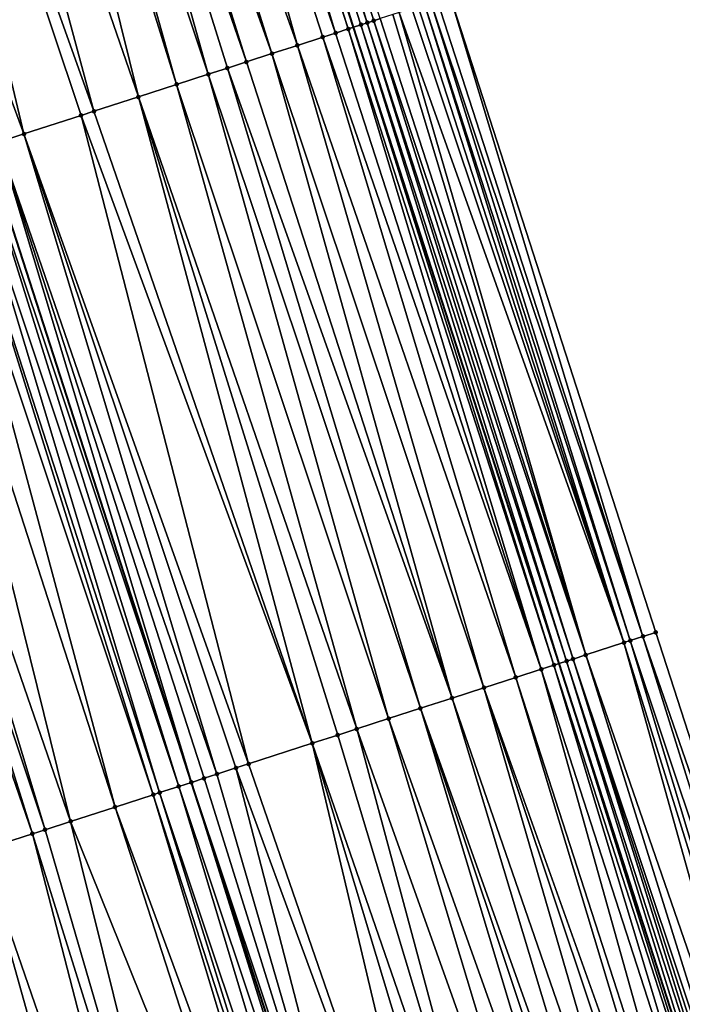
# Model space of a CAD drawing. Header units: feet. Extents: x 2004186 to 2014793, y 836912 to 864902.
# Tile 826 of 974: x 2004663 to 2004683, y 858615 to 858644. Entities that reach past the tile are written whole.
import ezdxf

# ---------------------------------------------------------------- set-up
doc = ezdxf.new("R2010")
doc.units = ezdxf.units.FT
doc.header["$LTSCALE"] = 100
doc.header["$MEASUREMENT"] = 0
for name, color, linetype, lineweight in [('EP_Travel Lane', 5, 'Continuous', 40), ('GPL_Skip Line', 2, 'Continuous', 40), ('Road Shots', 4, 'Continuous', 200), ('Road X-Section', 30, 'Continuous', 13)]:
    doc.layers.add(name, color=color, linetype=linetype, lineweight=lineweight)
doc.layers.add('I-77 SB_MM21-27-Surface-Border', color=7, linetype='Continuous')
doc.layers.add('I-77 SB_MM21-27-Surface-TIN', color=7, linetype='Continuous')

msp = doc.modelspace()

# ---------------------------------------------------------------- linework, layer by layer
at = {"layer": 'EP_Travel Lane'}
msp.add_polyline3d([(2004709.61771611, 858529.906138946, 453.9623807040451), (2004703.471648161, 858548.9372672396, 453.7572828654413), (2004697.325488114, 858567.9686807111, 453.5816978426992), (2004691.179382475, 858586.9999257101, 453.3886868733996), (2004685.033347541, 858606.030951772, 453.1730164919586), (2004678.887321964, 858625.0619488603, 452.954324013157), (2004672.739159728, 858644.0960422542, 452.7560016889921), (2004666.564572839, 858663.1181943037, 452.575067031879), (2004660.390050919, 858682.140146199, 452.3727517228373), (2004654.215562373, 858701.1619952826, 452.1594480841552), (2004648.040919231, 858720.184320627, 451.9970064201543), (2004641.866332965, 858739.2064707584, 451.8158617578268), (2004635.69182761, 858758.228371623, 451.6081030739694), (2004629.517263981, 858777.2504520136, 451.4194967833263), (2004623.342828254, 858796.2721383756, 451.1888358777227), (2004617.196456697, 858815.3040209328, 451.0106820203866), (2004611.05073845, 858834.3353177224, 450.809887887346), (2004604.904946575, 858853.3668425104, 450.6313868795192)], dxfattribs=at)
at = {"layer": 'GPL_Skip Line'}
msp.add_polyline3d([(2004698.653611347, 858526.3630178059, 454.1734319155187), (2004692.500391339, 858545.3919193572, 453.9763916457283), (2004686.347115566, 858564.4209933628, 453.7972067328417), (2004680.193896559, 858583.4498918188, 453.5998459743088), (2004674.040709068, 858602.47869281, 453.3923940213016), (2004667.887527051, 858621.5074768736, 453.1831894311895), (2004661.734111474, 858640.5363083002, 452.9855262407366), (2004655.575425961, 858659.563413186, 452.7858262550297), (2004649.416711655, 858678.5906070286, 452.595621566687), (2004643.25799972, 858697.6177935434, 452.4046346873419), (2004637.09926841, 858716.6450399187, 452.2200373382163), (2004630.94057194, 858735.672178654, 452.0239504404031), (2004624.781926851, 858754.6991586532, 451.8109200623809), (2004618.623234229, 858773.726285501, 451.613564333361), (2004612.464550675, 858792.7533843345, 451.4132183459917), (2004606.304704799, 858811.7800683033, 451.2086817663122), (2004600.144751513, 858830.8070277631, 451.0318982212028), (2004593.984853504, 858849.8338164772, 450.8384232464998)], dxfattribs=at)
at = {"layer": 'I-77 SB_MM21-27-Surface-Border', "color": 3, "linetype": 'ByBlock', "lineweight": -2}
msp.add_polyline3d([(2004607.305443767, 858854.142167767, 450.4692363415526), (2004612.704133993, 858834.8692839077, 450.6932272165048), (2004618.864052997, 858815.8424303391, 450.880374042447), (2004625.02409527, 858796.815138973, 451.0737429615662), (2004631.75367445, 858777.9726429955, 451.256265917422), (2004638.293041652, 858759.0683452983, 451.4162005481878), (2004644.832429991, 858740.1639822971, 451.5691456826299), (2004650.991186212, 858721.1366589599, 451.7455215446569), (2004657.149925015, 858702.1093894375, 451.9276471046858), (2004663.308614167, 858683.0822733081, 452.1261611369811), (2004669.657585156, 858664.1167430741, 452.3242309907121), (2004675.625982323, 858645.0280724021, 452.5264942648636), (2004681.780788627, 858625.9949378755, 452.7061495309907), (2004687.933923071, 858606.9663009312, 452.9306012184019), (2004693.706398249, 858587.8147877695, 453.1751260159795), (2004699.669277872, 858568.7244813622, 453.3856539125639), (2004705.441837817, 858549.5727060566, 453.6030630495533), (2004711.785404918, 858530.6051886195, 453.7844621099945)], dxfattribs=at)
at = {"layer": 'I-77 SB_MM21-27-Surface-TIN', "color": 128, "linetype": 'ByBlock', "lineweight": -2}
for points in [[(2004667.373648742, 858663.3794250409, 452.5122061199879), (2004666.80269042, 858663.1950158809, 452.5506978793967), (2004673.15171505, 858644.2293199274, 452.731067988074)], [(2004667.373648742, 858663.3794250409, 452.5122061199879), (2004673.342039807, 858644.2907732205, 452.7164838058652), (2004673.532374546, 858644.352195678, 452.6986082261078)], [(2004667.373648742, 858663.3794250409, 452.5122061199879), (2004673.15171505, 858644.2293199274, 452.731067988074), (2004673.342039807, 858644.2907732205, 452.7164838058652)], [(2004666.422011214, 858663.0722010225, 452.5896569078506), (2004665.660790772, 858662.8261450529, 452.6220766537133), (2004672.200149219, 858643.921874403, 452.7848760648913)], [(2004666.422011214, 858663.0722010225, 452.5896569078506), (2004672.580762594, 858644.044892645, 452.7676258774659), (2004666.564572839, 858663.1181943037, 452.575067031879)], [(2004666.422011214, 858663.0722010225, 452.5896569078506), (2004672.200149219, 858643.921874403, 452.7848760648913), (2004672.580762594, 858644.044892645, 452.7676258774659)], [(2004666.80269042, 858663.1950158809, 452.5506978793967), (2004666.564572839, 858663.1181943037, 452.575067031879), (2004672.739159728, 858644.0960422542, 452.7560016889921)], [(2004672.580762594, 858644.044892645, 452.7676258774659), (2004672.739159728, 858644.0960422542, 452.7560016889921), (2004666.564572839, 858663.1181943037, 452.575067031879)], [(2004666.80269042, 858663.1950158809, 452.5506978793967), (2004672.739159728, 858644.0960422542, 452.7560016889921), (2004672.961408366, 858644.1678107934, 452.739691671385)], [(2004666.80269042, 858663.1950158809, 452.5506978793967), (2004672.961408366, 858644.1678107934, 452.739691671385), (2004673.15171505, 858644.2293199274, 452.731067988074)], [(2004665.660790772, 858662.8261450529, 452.6220766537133), (2004664.328724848, 858662.3953313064, 452.655776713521), (2004671.058370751, 858643.5526291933, 452.8162943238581)], [(2004665.660790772, 858662.8261450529, 452.6220766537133), (2004671.819549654, 858643.7988134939, 452.7975719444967), (2004672.200149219, 858643.921874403, 452.7848760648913)], [(2004665.660790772, 858662.8261450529, 452.6220766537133), (2004671.058370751, 858643.5526291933, 452.8162943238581), (2004671.819549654, 858643.7988134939, 452.7975719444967)], [(2004664.328724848, 858662.3953313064, 452.655776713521), (2004663.567560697, 858662.1491014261, 452.6696331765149), (2004670.297194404, 858643.3064369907, 452.834173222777)], [(2004664.328724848, 858662.3953313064, 452.655776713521), (2004670.297194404, 858643.3064369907, 452.834173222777), (2004671.058370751, 858643.5526291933, 452.8162943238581)], [(2004663.567560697, 858662.1491014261, 452.6696331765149), (2004662.99667756, 858661.9644599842, 452.6833311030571), (2004669.536028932, 858643.0602111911, 452.8484660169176)], [(2004663.567560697, 858662.1491014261, 452.6696331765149), (2004669.536028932, 858643.0602111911, 452.8484660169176), (2004670.297194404, 858643.3064369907, 452.834173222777)], [(2004662.99667756, 858661.9644599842, 452.6833311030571), (2004662.045225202, 858661.6566638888, 452.6997182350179), (2004668.394257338, 858642.6909447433, 452.8776173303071)], [(2004662.99667756, 858661.9644599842, 452.6833311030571), (2004668.965135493, 858642.8756015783, 452.8655619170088), (2004669.536028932, 858643.0602111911, 452.8484660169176)], [(2004662.99667756, 858661.9644599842, 452.6833311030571), (2004668.394257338, 858642.6909447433, 452.8776173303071), (2004668.965135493, 858642.8756015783, 452.8655619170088)], [(2004661.474362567, 858661.4719591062, 452.7066551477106), (2004659.761761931, 858660.9178840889, 452.7316640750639), (2004666.301083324, 858642.0137279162, 452.9066883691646)], [(2004662.045225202, 858661.6566638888, 452.6997182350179), (2004661.474362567, 858661.4719591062, 452.7066551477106), (2004667.44282548, 858642.3830853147, 452.8872451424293)], [(2004661.474362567, 858661.4719591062, 452.7066551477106), (2004666.301083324, 858642.0137279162, 452.9066883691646), (2004667.44282548, 858642.3830853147, 452.8872451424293)], [(2004662.045225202, 858661.6566638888, 452.6997182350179), (2004667.44282548, 858642.3830853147, 452.8872451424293), (2004668.394257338, 858642.6909447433, 452.8776173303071)], [(2004659.761761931, 858660.9178840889, 452.7316640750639), (2004658.239463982, 858660.4253305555, 452.7493676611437), (2004664.969074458, 858641.5827378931, 452.9215738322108)], [(2004659.761761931, 858660.9178840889, 452.7316640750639), (2004664.969074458, 858641.5827378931, 452.9215738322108), (2004666.301083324, 858642.0137279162, 452.9066883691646)], [(2004658.239463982, 858660.4253305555, 452.7493676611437), (2004655.95599624, 858659.68656457, 452.7827880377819), (2004662.875853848, 858640.9056650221, 452.9660107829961)], [(2004658.239463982, 858660.4253305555, 452.7493676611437), (2004664.588487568, 858641.4596378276, 452.9300901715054), (2004664.969074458, 858641.5827378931, 452.9215738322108)], [(2004658.239463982, 858660.4253305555, 452.7493676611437), (2004662.875853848, 858640.9056650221, 452.9660107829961), (2004664.588487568, 858641.4596378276, 452.9300901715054)], [(2004655.95599624, 858659.68656457, 452.7827880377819), (2004662.114694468, 858640.6594204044, 452.9782949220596), (2004662.875853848, 858640.9056650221, 452.9660107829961)], [(2004675.625982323, 858645.0280724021, 452.5264942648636), (2004675.245316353, 858644.9052166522, 452.5610888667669), (2004681.400093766, 858625.872171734, 452.7376482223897)], [(2004675.625982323, 858645.0280724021, 452.5264942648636), (2004681.400093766, 858625.872171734, 452.7376482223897), (2004681.780788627, 858625.9949378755, 452.7061495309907)], [(2004674.674394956, 858644.7206934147, 452.5874045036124), (2004674.484070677, 858644.6592386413, 452.6018306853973), (2004680.829072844, 858625.6879564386, 452.7780541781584)], [(2004674.864706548, 858644.7821873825, 452.5771619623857), (2004674.674394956, 858644.7206934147, 452.5874045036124), (2004680.829072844, 858625.6879564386, 452.7780541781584)], [(2004675.055002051, 858644.8437310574, 452.5722251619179), (2004674.864706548, 858644.7821873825, 452.5771619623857), (2004681.019422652, 858625.7493321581, 452.7615437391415)], [(2004674.864706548, 858644.7821873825, 452.5771619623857), (2004680.829072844, 858625.6879564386, 452.7780541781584), (2004681.019422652, 858625.7493321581, 452.7615437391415)], [(2004675.245316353, 858644.9052166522, 452.5610888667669), (2004675.055002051, 858644.8437310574, 452.5722251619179), (2004681.400093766, 858625.872171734, 452.7376482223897)], [(2004675.055002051, 858644.8437310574, 452.5722251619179), (2004681.019422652, 858625.7493321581, 452.7615437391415), (2004681.400093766, 858625.872171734, 452.7376482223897)], [(2004673.913071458, 858644.4749558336, 452.6538098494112), (2004673.532374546, 858644.352195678, 452.6986082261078), (2004679.686924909, 858625.3198539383, 452.8928356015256)], [(2004674.103412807, 858644.536357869, 452.6337544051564), (2004673.913071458, 858644.4749558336, 452.6538098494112), (2004679.686924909, 858625.3198539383, 452.8928356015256)], [(2004674.484070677, 858644.6592386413, 452.6018306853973), (2004674.103412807, 858644.536357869, 452.6337544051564), (2004680.829072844, 858625.6879564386, 452.7780541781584)], [(2004674.103412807, 858644.536357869, 452.6337544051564), (2004679.686924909, 858625.3198539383, 452.8928356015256), (2004680.829072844, 858625.6879564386, 452.7780541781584)], [(2004672.580762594, 858644.044892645, 452.7676258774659), (2004678.735213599, 858625.0128586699, 452.963308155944), (2004672.739159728, 858644.0960422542, 452.7560016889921)], [(2004672.961408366, 858644.1678107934, 452.739691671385), (2004672.739159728, 858644.0960422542, 452.7560016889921), (2004678.887321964, 858625.0619488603, 452.954324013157)], [(2004678.735213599, 858625.0128586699, 452.963308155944), (2004678.887321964, 858625.0619488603, 452.954324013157), (2004672.739159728, 858644.0960422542, 452.7560016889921)], [(2004673.15171505, 858644.2293199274, 452.731067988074), (2004672.961408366, 858644.1678107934, 452.739691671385), (2004679.115880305, 858625.1357118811, 452.9408244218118)], [(2004672.961408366, 858644.1678107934, 452.739691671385), (2004678.887321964, 858625.0619488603, 452.954324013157), (2004679.115880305, 858625.1357118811, 452.9408244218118)], [(2004673.342039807, 858644.2907732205, 452.7164838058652), (2004673.15171505, 858644.2293199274, 452.731067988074), (2004679.306221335, 858625.1971147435, 452.9271242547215)], [(2004673.15171505, 858644.2293199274, 452.731067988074), (2004679.115880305, 858625.1357118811, 452.9408244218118), (2004679.306221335, 858625.1971147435, 452.9271242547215)], [(2004673.532374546, 858644.352195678, 452.6986082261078), (2004673.342039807, 858644.2907732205, 452.7164838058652), (2004679.686924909, 858625.3198539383, 452.8928356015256)], [(2004673.342039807, 858644.2907732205, 452.7164838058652), (2004679.306221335, 858625.1971147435, 452.9271242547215), (2004679.686924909, 858625.3198539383, 452.8928356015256)], [(2004671.819549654, 858643.7988134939, 452.7975719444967), (2004671.058370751, 858643.5526291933, 452.8162943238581), (2004677.593281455, 858624.6440888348, 453.008995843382)], [(2004672.200149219, 858643.921874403, 452.7848760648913), (2004671.819549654, 858643.7988134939, 452.7975719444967), (2004678.354557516, 858624.889972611, 452.9823909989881)], [(2004671.819549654, 858643.7988134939, 452.7975719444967), (2004677.593281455, 858624.6440888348, 453.008995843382), (2004678.354557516, 858624.889972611, 452.9823909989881)], [(2004672.580762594, 858644.044892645, 452.7676258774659), (2004672.200149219, 858643.921874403, 452.7848760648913), (2004678.354557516, 858624.889972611, 452.9823909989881)], [(2004672.580762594, 858644.044892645, 452.7676258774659), (2004678.354557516, 858624.889972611, 452.9823909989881), (2004678.735213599, 858625.0128586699, 452.963308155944)], [(2004671.058370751, 858643.5526291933, 452.8162943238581), (2004670.297194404, 858643.3064369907, 452.834173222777), (2004676.641717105, 858624.33663909, 453.0324134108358)], [(2004671.058370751, 858643.5526291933, 452.8162943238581), (2004676.641717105, 858624.33663909, 453.0324134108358), (2004677.593281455, 858624.6440888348, 453.008995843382)], [(2004670.297194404, 858643.3064369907, 452.834173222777), (2004669.536028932, 858643.0602111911, 452.8484660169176), (2004675.690169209, 858624.0291384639, 453.0505628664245)], [(2004670.297194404, 858643.3064369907, 452.834173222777), (2004675.690169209, 858624.0291384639, 453.0505628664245), (2004676.641717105, 858624.33663909, 453.0324134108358)], [(2004669.536028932, 858643.0602111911, 452.8484660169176), (2004668.965135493, 858642.8756015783, 452.8655619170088), (2004675.690169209, 858624.0291384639, 453.0505628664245)], [(2004668.394257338, 858642.6909447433, 452.8776173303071), (2004667.44282548, 858642.3830853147, 452.8872451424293), (2004673.78708933, 858623.414087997, 453.0817662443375)], [(2004668.965135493, 858642.8756015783, 452.8655619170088), (2004668.394257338, 858642.6909447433, 452.8776173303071), (2004674.73861584, 858623.7216547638, 453.0704647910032)], [(2004668.394257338, 858642.6909447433, 452.8776173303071), (2004673.78708933, 858623.414087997, 453.0817662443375), (2004674.73861584, 858623.7216547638, 453.0704647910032)], [(2004668.965135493, 858642.8756015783, 452.8655619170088), (2004674.73861584, 858623.7216547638, 453.0704647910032), (2004675.690169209, 858624.0291384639, 453.0505628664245)], [(2004667.44282548, 858642.3830853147, 452.8872451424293), (2004666.301083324, 858642.0137279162, 452.9066883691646), (2004672.83555361, 858623.1065497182, 453.0960172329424)], [(2004667.44282548, 858642.3830853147, 452.8872451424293), (2004672.83555361, 858623.1065497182, 453.0960172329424), (2004673.78708933, 858623.414087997, 453.0817662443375)], [(2004666.301083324, 858642.0137279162, 452.9066883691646), (2004664.969074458, 858641.5827378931, 452.9215738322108), (2004671.503384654, 858622.6760547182, 453.1220349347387)], [(2004666.301083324, 858642.0137279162, 452.9066883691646), (2004672.26461579, 858622.9220774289, 453.1098149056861), (2004672.83555361, 858623.1065497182, 453.0960172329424)], [(2004666.301083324, 858642.0137279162, 452.9066883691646), (2004671.503384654, 858622.6760547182, 453.1220349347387), (2004672.26461579, 858622.9220774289, 453.1098149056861)], [(2004664.588487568, 858641.4596378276, 452.9300901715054), (2004662.875853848, 858640.9056650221, 452.9660107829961), (2004669.600293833, 858622.0610380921, 453.1567420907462)], [(2004664.969074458, 858641.5827378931, 452.9215738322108), (2004664.588487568, 858641.4596378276, 452.9300901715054), (2004671.503384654, 858622.6760547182, 453.1220349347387)], [(2004664.588487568, 858641.4596378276, 452.9300901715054), (2004669.600293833, 858622.0610380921, 453.1567420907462), (2004671.503384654, 858622.6760547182, 453.1220349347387)], [(2004662.875853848, 858640.9056650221, 452.9660107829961), (2004662.114694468, 858640.6594204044, 452.9782949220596), (2004668.648752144, 858621.7535182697, 453.1729040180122)], [(2004662.875853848, 858640.9056650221, 452.9660107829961), (2004669.219682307, 858621.9380142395, 453.1615581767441), (2004669.600293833, 858622.0610380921, 453.1567420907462)], [(2004662.875853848, 858640.9056650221, 452.9660107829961), (2004668.648752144, 858621.7535182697, 453.1729040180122), (2004669.219682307, 858621.9380142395, 453.1615581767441)], [(2004662.114694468, 858640.6594204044, 452.9782949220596), (2004661.734111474, 858640.5363083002, 452.9855262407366), (2004667.887527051, 858621.5074768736, 453.1831894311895)], [(2004662.114694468, 858640.6594204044, 452.9782949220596), (2004667.887527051, 858621.5074768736, 453.1831894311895), (2004668.26813585, 858621.6305091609, 453.1792466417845)], [(2004662.114694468, 858640.6594204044, 452.9782949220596), (2004668.26813585, 858621.6305091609, 453.1792466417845), (2004668.648752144, 858621.7535182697, 453.1729040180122)], [(2004661.163288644, 858640.351480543, 452.9793373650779), (2004660.782711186, 858640.2283513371, 452.9847432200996), (2004666.936033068, 858621.1998095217, 453.1840765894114)], [(2004661.543827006, 858640.4747305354, 452.9868242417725), (2004661.163288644, 858640.351480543, 452.9793373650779), (2004667.506943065, 858621.384367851, 453.1791872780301)], [(2004661.163288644, 858640.351480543, 452.9793373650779), (2004666.936033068, 858621.1998095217, 453.1840765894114), (2004667.506943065, 858621.384367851, 453.1791872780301)], [(2004661.543827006, 858640.4747305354, 452.9868242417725), (2004667.887527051, 858621.5074768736, 453.1831894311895), (2004661.734111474, 858640.5363083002, 452.9855262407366)], [(2004661.543827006, 858640.4747305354, 452.9868242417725), (2004667.506943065, 858621.384367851, 453.1791872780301), (2004667.887527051, 858621.5074768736, 453.1831894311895)], [(2004660.402155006, 858640.1051563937, 452.9831322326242), (2004659.450789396, 858639.7970922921, 452.9709132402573), (2004665.603989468, 858620.7689268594, 453.1699569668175)], [(2004660.782711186, 858640.2283513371, 452.9847432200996), (2004660.402155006, 858640.1051563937, 452.9831322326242), (2004666.745738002, 858621.1382645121, 453.183059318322)], [(2004660.402155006, 858640.1051563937, 452.9831322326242), (2004665.603989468, 858620.7689268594, 453.1699569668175), (2004666.745738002, 858621.1382645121, 453.183059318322)], [(2004660.782711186, 858640.2283513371, 452.9847432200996), (2004666.745738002, 858621.1382645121, 453.183059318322), (2004666.936033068, 858621.1998095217, 453.1840765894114)], [(2004659.450789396, 858639.7970922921, 452.9709132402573), (2004657.738358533, 858639.2424927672, 452.9399376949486), (2004664.271959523, 858620.3380019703, 453.1514652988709)], [(2004659.450789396, 858639.7970922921, 452.9709132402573), (2004664.271959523, 858620.3380019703, 453.1514652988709), (2004665.603989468, 858620.7689268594, 453.1699569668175)], [(2004657.738358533, 858639.2424927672, 452.9399376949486), (2004657.16753405, 858639.0576701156, 452.9342937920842), (2004663.510813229, 858620.091716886, 453.1365199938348)], [(2004657.738358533, 858639.2424927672, 452.9399376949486), (2004663.510813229, 858620.091716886, 453.1365199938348), (2004664.271959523, 858620.3380019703, 453.1514652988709)], [(2004657.16753405, 858639.0576701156, 452.9342937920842), (2004656.596719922, 858638.8728154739, 452.9252352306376), (2004663.130227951, 858619.9686118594, 453.1329315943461)], [(2004656.596719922, 858638.8728154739, 452.9252352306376), (2004661.607933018, 858619.476048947, 453.1037922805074), (2004663.130227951, 858619.9686118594, 453.1329315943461)], [(2004657.16753405, 858639.0576701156, 452.9342937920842), (2004663.130227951, 858619.9686118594, 453.1329315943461), (2004663.510813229, 858620.091716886, 453.1365199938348)], [(2004681.400093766, 858625.872171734, 452.7376482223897), (2004681.019422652, 858625.7493321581, 452.7615437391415), (2004687.362888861, 858606.782126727, 452.975261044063)], [(2004681.780788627, 858625.9949378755, 452.7061495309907), (2004681.400093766, 858625.872171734, 452.7376482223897), (2004687.933923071, 858606.9663009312, 452.9306012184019)], [(2004681.400093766, 858625.872171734, 452.7376482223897), (2004687.362888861, 858606.782126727, 452.975261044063), (2004687.933923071, 858606.9663009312, 452.9306012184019)], [(2004680.829072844, 858625.6879564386, 452.7780541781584), (2004679.686924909, 858625.3198539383, 452.8928356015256), (2004686.220794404, 858606.4138588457, 453.0729181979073)], [(2004681.019422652, 858625.7493321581, 452.7615437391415), (2004680.829072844, 858625.6879564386, 452.7780541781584), (2004686.791851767, 858606.597961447, 453.0208448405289)], [(2004680.829072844, 858625.6879564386, 452.7780541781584), (2004686.220794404, 858606.4138588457, 453.0729181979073), (2004686.791851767, 858606.597961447, 453.0208448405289)], [(2004681.019422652, 858625.7493321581, 452.7615437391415), (2004686.791851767, 858606.597961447, 453.0208448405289), (2004687.362888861, 858606.782126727, 452.975261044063)], [(2004679.686924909, 858625.3198539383, 452.8928356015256), (2004679.306221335, 858625.1971147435, 452.9271242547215), (2004685.649722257, 858606.2298019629, 453.1297250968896)], [(2004679.686924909, 858625.3198539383, 452.8928356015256), (2004685.649722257, 858606.2298019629, 453.1297250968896), (2004686.220794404, 858606.4138588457, 453.0729181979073)], [(2004678.735213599, 858625.0128586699, 452.963308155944), (2004678.354557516, 858624.889972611, 452.9823909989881), (2004684.507716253, 858605.8612605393, 453.1990605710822)], [(2004678.735213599, 858625.0128586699, 452.963308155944), (2004684.888367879, 858605.9841603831, 453.1814054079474), (2004678.887321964, 858625.0619488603, 452.954324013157)], [(2004678.735213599, 858625.0128586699, 452.963308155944), (2004684.507716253, 858605.8612605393, 453.1990605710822), (2004684.888367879, 858605.9841603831, 453.1814054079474)], [(2004679.115880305, 858625.1357118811, 452.9408244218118), (2004678.887321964, 858625.0619488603, 452.954324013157), (2004685.033347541, 858606.030951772, 453.1730164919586)], [(2004684.888367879, 858605.9841603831, 453.1814054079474), (2004685.033347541, 858606.030951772, 453.1730164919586), (2004678.887321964, 858625.0619488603, 452.954324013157)], [(2004679.306221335, 858625.1971147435, 452.9271242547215), (2004679.115880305, 858625.1357118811, 452.9408244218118), (2004685.269033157, 858606.1070180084, 453.1593790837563)], [(2004679.115880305, 858625.1357118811, 452.9408244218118), (2004685.033347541, 858606.030951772, 453.1730164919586), (2004685.269033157, 858606.1070180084, 453.1593790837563)], [(2004679.306221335, 858625.1971147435, 452.9271242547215), (2004685.459370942, 858606.168430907, 453.1467182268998), (2004685.649722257, 858606.2298019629, 453.1297250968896)], [(2004679.306221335, 858625.1971147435, 452.9271242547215), (2004685.269033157, 858606.1070180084, 453.1593790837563), (2004685.459370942, 858606.168430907, 453.1467182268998)], [(2004678.354557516, 858624.889972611, 452.9823909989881), (2004677.593281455, 858624.6440888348, 453.008995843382), (2004683.746461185, 858605.6153118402, 453.2189427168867)], [(2004678.354557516, 858624.889972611, 452.9823909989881), (2004683.746461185, 858605.6153118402, 453.2189427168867), (2004684.507716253, 858605.8612605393, 453.1990605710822)], [(2004677.593281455, 858624.6440888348, 453.008995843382), (2004676.641717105, 858624.33663909, 453.0324134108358), (2004683.365845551, 858605.4923006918, 453.2250737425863)], [(2004677.593281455, 858624.6440888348, 453.008995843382), (2004683.365845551, 858605.4923006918, 453.2250737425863), (2004683.746461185, 858605.6153118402, 453.2189427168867)], [(2004676.641717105, 858624.33663909, 453.0324134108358), (2004675.690169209, 858624.0291384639, 453.0505628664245), (2004682.223972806, 858605.1233471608, 453.2517409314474)], [(2004676.641717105, 858624.33663909, 453.0324134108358), (2004682.985216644, 858605.3693305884, 453.2354544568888), (2004683.365845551, 858605.4923006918, 453.2250737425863)], [(2004676.641717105, 858624.33663909, 453.0324134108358), (2004682.223972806, 858605.1233471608, 453.2517409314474), (2004682.985216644, 858605.3693305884, 453.2354544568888)], [(2004675.690169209, 858624.0291384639, 453.0505628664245), (2004674.73861584, 858623.7216547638, 453.0704647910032), (2004681.462742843, 858604.8773208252, 453.2635848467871)], [(2004675.690169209, 858624.0291384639, 453.0505628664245), (2004681.462742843, 858604.8773208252, 453.2635848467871), (2004682.223972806, 858605.1233471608, 453.2517409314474)], [(2004674.73861584, 858623.7216547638, 453.0704647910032), (2004673.78708933, 858623.414087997, 453.0817662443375), (2004680.511189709, 858604.5698363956, 453.2834102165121)], [(2004674.73861584, 858623.7216547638, 453.0704647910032), (2004681.08212109, 858604.7543285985, 453.2716749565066), (2004681.462742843, 858604.8773208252, 453.2635848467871)], [(2004674.73861584, 858623.7216547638, 453.0704647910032), (2004680.511189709, 858604.5698363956, 453.2834102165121), (2004681.08212109, 858604.7543285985, 453.2716749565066)], [(2004673.78708933, 858623.414087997, 453.0817662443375), (2004672.83555361, 858623.1065497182, 453.0960172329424), (2004679.559657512, 858604.2622872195, 453.2965319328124)], [(2004673.78708933, 858623.414087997, 453.0817662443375), (2004679.559657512, 858604.2622872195, 453.2965319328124), (2004680.511189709, 858604.5698363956, 453.2834102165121)], [(2004672.26461579, 858622.9220774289, 453.1098149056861), (2004671.503384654, 858622.6760547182, 453.1220349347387), (2004678.037182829, 858603.7702801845, 453.3249447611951)], [(2004672.83555361, 858623.1065497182, 453.0960172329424), (2004672.26461579, 858622.9220774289, 453.1098149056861), (2004678.037182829, 858603.7702801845, 453.3249447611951)], [(2004672.83555361, 858623.1065497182, 453.0960172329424), (2004678.037182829, 858603.7702801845, 453.3249447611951), (2004679.559657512, 858604.2622872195, 453.2965319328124)], [(2004671.503384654, 858622.6760547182, 453.1220349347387), (2004669.600293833, 858622.0610380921, 453.1567420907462), (2004676.134087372, 858603.1552778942, 453.3611341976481)], [(2004671.503384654, 858622.6760547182, 453.1220349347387), (2004677.275952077, 858603.52425629, 453.3370414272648), (2004678.037182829, 858603.7702801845, 453.3249447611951)], [(2004671.503384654, 858622.6760547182, 453.1220349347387), (2004676.134087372, 858603.1552778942, 453.3611341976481), (2004677.275952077, 858603.52425629, 453.3370414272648)], [(2004669.600293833, 858622.0610380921, 453.1567420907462), (2004669.219682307, 858621.9380142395, 453.1615581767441), (2004676.134087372, 858603.1552778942, 453.3611341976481)], [(2004668.648752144, 858621.7535182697, 453.1729040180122), (2004668.26813585, 858621.6305091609, 453.1792466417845), (2004674.231010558, 858602.5402179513, 453.3913544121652)], [(2004669.219682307, 858621.9380142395, 453.1615581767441), (2004668.648752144, 858621.7535182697, 453.1729040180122), (2004674.231010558, 858602.5402179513, 453.3913544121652)], [(2004669.219682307, 858621.9380142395, 453.1615581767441), (2004674.231010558, 858602.5402179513, 453.3913544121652), (2004676.134087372, 858603.1552778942, 453.3611341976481)], [(2004667.506943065, 858621.384367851, 453.1791872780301), (2004673.850407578, 858602.4171676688, 453.3934336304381), (2004667.887527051, 858621.5074768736, 453.1831894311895)], [(2004668.26813585, 858621.6305091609, 453.1792466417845), (2004667.887527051, 858621.5074768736, 453.1831894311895), (2004674.231010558, 858602.5402179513, 453.3913544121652)], [(2004673.850407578, 858602.4171676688, 453.3934336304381), (2004674.040709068, 858602.47869281, 453.3923940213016), (2004667.887527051, 858621.5074768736, 453.1831894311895)], [(2004674.231010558, 858602.5402179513, 453.3913544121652), (2004667.887527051, 858621.5074768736, 453.1831894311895), (2004674.040709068, 858602.47869281, 453.3923940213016)], [(2004666.745738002, 858621.1382645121, 453.183059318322), (2004665.603989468, 858620.7689268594, 453.1699569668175), (2004672.518340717, 858601.9863569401, 453.3867603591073)], [(2004666.936033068, 858621.1998095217, 453.1840765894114), (2004666.745738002, 858621.1382645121, 453.183059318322), (2004672.89893164, 858602.1094445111, 453.388541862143)], [(2004666.745738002, 858621.1382645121, 453.183059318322), (2004672.518340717, 858601.9863569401, 453.3867603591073), (2004672.89893164, 858602.1094445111, 453.388541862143)], [(2004667.506943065, 858621.384367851, 453.1791872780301), (2004666.936033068, 858621.1998095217, 453.1840765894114), (2004673.279529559, 858602.232510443, 453.3880829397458)], [(2004666.936033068, 858621.1998095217, 453.1840765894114), (2004672.89893164, 858602.1094445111, 453.388541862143), (2004673.279529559, 858602.232510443, 453.3880829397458)], [(2004667.506943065, 858621.384367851, 453.1791872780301), (2004673.279529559, 858602.232510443, 453.3880829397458), (2004673.850407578, 858602.4171676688, 453.3934336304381)], [(2004665.603989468, 858620.7689268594, 453.1699569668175), (2004664.271959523, 858620.3380019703, 453.1514652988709), (2004671.757191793, 858601.7400799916, 453.3726566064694)], [(2004665.603989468, 858620.7689268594, 453.1699569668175), (2004671.757191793, 858601.7400799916, 453.3726566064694), (2004672.518340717, 858601.9863569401, 453.3867603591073)], [(2004664.271959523, 858620.3380019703, 453.1514652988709), (2004663.510813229, 858620.091716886, 453.1365199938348), (2004669.093151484, 858600.8781696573, 453.3294006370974)], [(2004664.271959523, 858620.3380019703, 453.1514652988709), (2004669.093151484, 858600.8781696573, 453.3294006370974), (2004671.757191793, 858601.7400799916, 453.3726566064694)], [(2004663.130227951, 858619.9686118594, 453.1329315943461), (2004661.607933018, 858619.476048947, 453.1037922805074), (2004668.141712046, 858600.5703336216, 453.3128218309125)], [(2004663.510813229, 858620.091716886, 453.1365199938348), (2004663.130227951, 858619.9686118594, 453.1329315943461), (2004669.093151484, 858600.8781696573, 453.3294006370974)], [(2004663.130227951, 858619.9686118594, 453.1329315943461), (2004668.141712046, 858600.5703336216, 453.3128218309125), (2004669.093151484, 858600.8781696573, 453.3294006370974)], [(2004661.607933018, 858619.476048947, 453.1037922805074), (2004661.037069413, 858619.2913471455, 453.0938269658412), (2004666.999968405, 858600.2009808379, 453.2981516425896)], [(2004661.607933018, 858619.476048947, 453.1037922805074), (2004666.999968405, 858600.2009808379, 453.2981516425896), (2004668.141712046, 858600.5703336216, 453.3128218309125)], [(2004660.466201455, 858619.1066588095, 453.0852558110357), (2004659.895346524, 858618.9219301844, 453.072513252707), (2004666.429112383, 858600.0162555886, 453.2857579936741)], [(2004661.037069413, 858619.2913471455, 453.0938269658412), (2004660.466201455, 858619.1066588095, 453.0852558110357), (2004666.999968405, 858600.2009808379, 453.2981516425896)], [(2004660.466201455, 858619.1066588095, 453.0852558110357), (2004666.429112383, 858600.0162555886, 453.2857579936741), (2004666.999968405, 858600.2009808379, 453.2981516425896)], [(2004659.895346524, 858618.9219301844, 453.072513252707), (2004658.56333491, 858618.4909486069, 453.0481522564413), (2004665.667955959, 858599.7700018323, 453.2740554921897)], [(2004659.895346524, 858618.9219301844, 453.072513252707), (2004665.667955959, 858599.7700018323, 453.2740554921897), (2004666.429112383, 858600.0162555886, 453.2857579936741)], [(2004658.56333491, 858618.4909486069, 453.0481522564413), (2004657.231292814, 858618.0600612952, 453.0335512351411), (2004663.57477977, 858599.0927917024, 453.2406000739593)], [(2004658.56333491, 858618.4909486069, 453.0481522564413), (2004664.716523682, 858599.46214365, 453.2551837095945), (2004665.667955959, 858599.7700018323, 453.2740554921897)], [(2004658.56333491, 858618.4909486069, 453.0481522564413), (2004663.57477977, 858599.0927917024, 453.2406000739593), (2004664.716523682, 858599.46214365, 453.2551837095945)], [(2004657.231292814, 858618.0600612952, 453.0335512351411), (2004656.850722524, 858617.9369099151, 453.0251635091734), (2004663.003925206, 858598.9080619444, 453.2277396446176)], [(2004656.850722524, 858617.9369099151, 453.0251635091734), (2004662.623369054, 858598.7848668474, 453.2148252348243), (2004663.003925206, 858598.9080619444, 453.2277396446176)], [(2004657.231292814, 858618.0600612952, 453.0335512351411), (2004663.003925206, 858598.9080619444, 453.2277396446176), (2004663.57477977, 858599.0927917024, 453.2406000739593)]]:
    msp.add_3dface(points, dxfattribs=at)
at = {"layer": 'Road Shots', "lineweight": 100}
for p in [(2004672.961408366, 858644.1678107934, 452.739691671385), (2004673.15171505, 858644.2293199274, 452.731067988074), (2004673.342039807, 858644.2907732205, 452.7164838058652), (2004671.819549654, 858643.7988134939, 452.7975719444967), (2004672.200149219, 858643.921874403, 452.7848760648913), (2004672.580762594, 858644.044892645, 452.7676258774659), (2004671.058370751, 858643.5526291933, 452.8162943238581), (2004670.297194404, 858643.3064369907, 452.834173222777), (2004669.536028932, 858643.0602111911, 452.8484660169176), (2004668.394257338, 858642.6909447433, 452.8776173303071), (2004668.965135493, 858642.8756015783, 452.8655619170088), (2004667.44282548, 858642.3830853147, 452.8872451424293), (2004666.301083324, 858642.0137279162, 452.9066883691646), (2004664.588487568, 858641.4596378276, 452.9300901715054), (2004664.969074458, 858641.5827378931, 452.9215738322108), (2004662.875853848, 858640.9056650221, 452.9660107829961), (2004681.400093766, 858625.872171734, 452.7376482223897), (2004681.780788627, 858625.9949378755, 452.7061495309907), (2004680.829072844, 858625.6879564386, 452.7780541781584), (2004681.019422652, 858625.7493321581, 452.7615437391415), (2004679.686924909, 858625.3198539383, 452.8928356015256), (2004678.735213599, 858625.0128586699, 452.963308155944), (2004679.115880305, 858625.1357118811, 452.9408244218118), (2004679.306221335, 858625.1971147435, 452.9271242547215), (2004678.354557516, 858624.889972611, 452.9823909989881), (2004677.593281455, 858624.6440888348, 453.008995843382), (2004676.641717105, 858624.33663909, 453.0324134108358), (2004675.690169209, 858624.0291384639, 453.0505628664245), (2004674.73861584, 858623.7216547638, 453.0704647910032), (2004673.78708933, 858623.414087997, 453.0817662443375), (2004672.26461579, 858622.9220774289, 453.1098149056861), (2004672.83555361, 858623.1065497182, 453.0960172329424), (2004671.503384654, 858622.6760547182, 453.1220349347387), (2004669.600293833, 858622.0610380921, 453.1567420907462), (2004668.648752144, 858621.7535182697, 453.1729040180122), (2004669.219682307, 858621.9380142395, 453.1615581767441), (2004667.887527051, 858621.5074768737, 453.1831894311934), (2004668.26813585, 858621.6305091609, 453.1792466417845), (2004666.745738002, 858621.1382645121, 453.183059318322), (2004666.936033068, 858621.1998095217, 453.1840765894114), (2004667.506943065, 858621.384367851, 453.1791872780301), (2004665.603989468, 858620.7689268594, 453.1699569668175), (2004664.271959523, 858620.3380019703, 453.1514652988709), (2004663.130227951, 858619.9686118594, 453.1329315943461), (2004663.510813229, 858620.091716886, 453.1365199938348)]:
    msp.add_point(p, dxfattribs=at)
at = {"layer": 'Road X-Section', "extrusion": (0.3079346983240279, -0.9513565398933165, 0.009846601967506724), "elevation": -199563.9229308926, "flags": 128}
msp.add_lwpolyline([(2171642.945286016, 2417.801582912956), (2171643.345286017, 2417.820269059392), (2171643.745286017, 2417.831153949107), (2171644.745286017, 2417.869134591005), (2171644.945286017, 2417.880191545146), (2171645.145286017, 2417.889108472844), (2171645.545286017, 2417.898826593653), (2171645.745286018, 2417.9017928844), (2171645.945286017, 2417.91180173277), (2171646.145286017, 2417.926873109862), (2171646.345286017, 2417.938920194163), (2171646.945286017, 2417.962490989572), (2171647.345286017, 2417.971531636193), (2171647.945286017, 2417.979226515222), (2171648.345286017, 2417.984883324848), (2171649.545286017, 2418.005103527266), (2171650.145286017, 2418.013356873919), (2171650.945286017, 2418.030047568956), (2171651.745286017, 2418.042291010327), (2171653.145286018, 2418.068976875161), (2171653.745286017, 2418.078035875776), (2171654.345286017, 2418.083680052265), (2171656.145286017, 2418.114657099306), (2171657.145286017, 2418.126876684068), (2171657.545286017, 2418.128487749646), (2171657.945286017, 2418.123081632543), (2171658.345286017, 2418.13056887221), (2171658.545286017, 2418.129270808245), (2171658.945286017, 2418.122039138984), (2171659.745286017, 2418.109754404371), (2171661.545286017, 2418.073832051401), (2171661.945286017, 2418.065315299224), (2171663.345286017, 2418.050429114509), (2171664.545286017, 2418.030984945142), (2171665.545286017, 2418.021356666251), (2171666.145286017, 2418.009300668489), (2171666.745286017, 2417.992203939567), (2171667.545286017, 2417.977910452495), (2171668.345286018, 2417.960030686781), (2171669.145286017, 2417.941307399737), (2171669.545286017, 2417.928610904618), (2171669.945286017, 2417.911359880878), (2171670.345286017, 2417.883424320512), (2171670.545286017, 2417.874800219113), (2171670.745286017, 2417.860215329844), (2171670.945286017, 2417.842338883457), (2171671.345286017, 2417.797538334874), (2171671.545286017, 2417.777481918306), (2171671.945286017, 2417.745556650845), (2171672.145286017, 2417.731129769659), (2171672.345286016, 2417.720886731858), (2171672.545286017, 2417.71594969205), (2171672.745286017, 2417.704812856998), (2171673.145286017, 2417.6702165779)], dxfattribs=at)
at = {"layer": 'Road X-Section', "extrusion": (0.3076600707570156, -0.9514421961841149, 0.01015027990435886), "elevation": -200167.8687076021, "flags": 128}
msp.add_lwpolyline([(2171585.84220773, 2484.752087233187), (2171586.24220773, 2484.763699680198), (2171587.442207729, 2484.820653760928), (2171587.64220773, 2484.828608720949), (2171588.04220773, 2484.838666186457), (2171588.24220773, 2484.846409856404), (2171588.442207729, 2484.8603262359), (2171588.64220773, 2484.87723936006), (2171588.84220773, 2484.890450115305), (2171589.44220773, 2484.913070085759), (2171589.84220773, 2484.921458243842), (2171591.242207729, 2484.936060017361), (2171592.64220773, 2484.960422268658), (2171593.24220773, 2484.97316548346), (2171593.84220773, 2484.981737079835), (2171594.44220773, 2484.991702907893), (2171596.04220773, 2485.02084372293), (2171596.442207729, 2485.024432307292), (2171597.24220773, 2485.039378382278), (2171598.64220773, 2485.057871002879), (2171599.84220773, 2485.070974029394), (2171600.04220773, 2485.071991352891), (2171600.642207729, 2485.067101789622), (2171601.04220773, 2485.071104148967), (2171601.44220773, 2485.067161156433), (2171601.84220773, 2485.060818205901), (2171602.44220773, 2485.049471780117), (2171602.84220773, 2485.044655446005), (2171604.842207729, 2485.009946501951), (2171605.642207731, 2484.997725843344), (2171606.24220773, 2484.983927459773), (2171607.24220773, 2484.969675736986), (2171608.24220773, 2484.958373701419), (2171609.242207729, 2484.93847075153), (2171610.24220773, 2484.920320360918), (2171611.24220773, 2484.896901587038), (2171612.04220773, 2484.870295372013), (2171612.44220773, 2484.851211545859), (2171612.84220773, 2484.828726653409), (2171613.04220773, 2484.815025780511), (2171613.44220773, 2484.780735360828), (2171614.64220773, 2484.665948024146), (2171614.842207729, 2484.649436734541), (2171615.24220773, 2484.625539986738), (2171615.64220773, 2484.594039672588)], dxfattribs=at)

doc.saveas('drawing.dxf')
